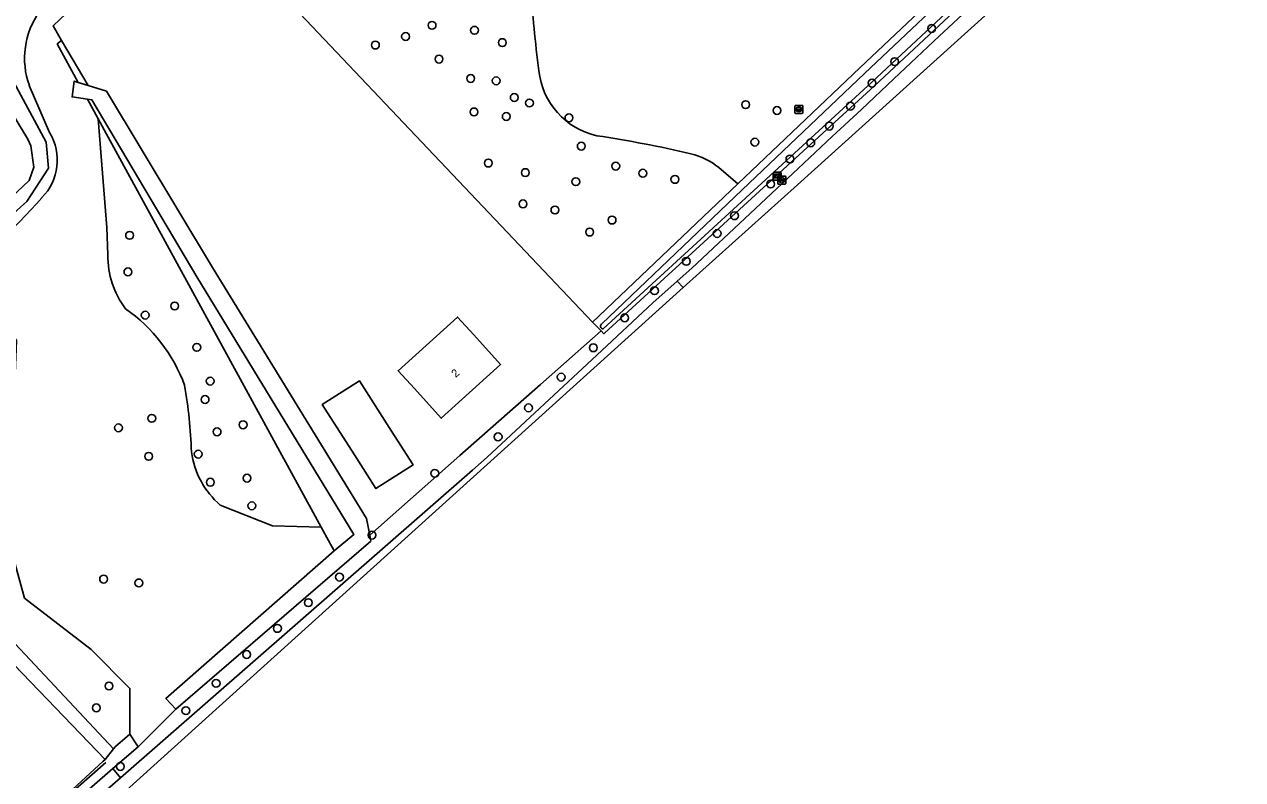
# Model space of a CAD drawing. Extents: x 156702 to 158052, y 387630 to 388992.
# Drawn here: x 157648 to 157800.2, y 388126 to 388220.4 of the extents above; entities that cross this region are included whole.
import ezdxf

# ---------------------------------------------------------------- set-up
doc = ezdxf.new("R2010")
doc.units = 0
for name, color, linetype in [('IMGEO_Boom', 7, 'Continuous'), ('IMGEO_Brandkraan', 7, 'Continuous'), ('IMGEO_Erf', 7, 'Continuous'), ('IMGEO_Greppel_droge_sloot', 7, 'Continuous'), ('IMGEO_Groenvoorziening', 7, 'Continuous'), ('IMGEO_Hek', 7, 'Continuous'), ('IMGEO_Oever', 7, 'Continuous'), ('IMGEO_Pand', 7, 'Continuous'), ('IMGEO_Pand_nummerreeks', 7, 'Continuous'), ('IMGEO_Rijbaan_lokaal_gesloten', 7, 'Continuous'), ('IMGEO_Rijbaan_lokaal_open', 7, 'Continuous'), ('IMGEO_Rioolput', 7, 'Continuous'), ('IMGEO_Verklikker', 7, 'Continuous'), ('IMGEO_Waterloop', 7, 'Continuous')]:
    doc.layers.add(name, color=color, linetype=linetype)

msp = doc.modelspace()

# ---------------------------------------------------------------- linework, layer by layer
at = {"layer": 'IMGEO_Boom'}
for centre in [(157698.9, 388220.25), (157704.2, 388219.63), (157761.32, 388219.85), (157691.82, 388217.78), (157695.59, 388218.85), (157707.68, 388218.09), (157699.77, 388216.03), (157756.7, 388215.71), (157703.73, 388213.61), (157706.91, 388213.32), (157753.87, 388213.03), (157709.17, 388211.23), (157711.07, 388210.55), (157738.08, 388210.34), (157751.17, 388210.15), (157704.14, 388209.43), (157708.17, 388208.86), (157716, 388208.7), (157741.99, 388209.61), (157748.53, 388207.66), (157739.23, 388205.66), (157746.21, 388205.57), (157717.54, 388205.16), (157705.93, 388203.04), (157721.85, 388202.66), (157743.61, 388203.55), (157710.55, 388201.85), (157725.24, 388201.77), (157729.24, 388201), (157716.86, 388200.72), (157741.21, 388200.42), (157710.26, 388197.94), (157714.25, 388197.18), (157736.68, 388196.46), (157721.39, 388195.92), (157661.11, 388194.02), (157718.59, 388194.42), (157734.52, 388194.25), (157730.66, 388190.76), (157660.9, 388189.45), (157726.69, 388187.1), (157666.74, 388185.19), (157663.06, 388184.04), (157722.96, 388183.7), (157669.51, 388180.02), (157719.05, 388179.97), (157671.18, 388175.8), (157715.03, 388176.3), (157670.54, 388173.5), (157710.95, 388172.46), (157663.88, 388171.15), (157659.72, 388169.97), (157672.04, 388169.47), (157675.29, 388170.35), (157707.15, 388168.84), (157663.49, 388166.41), (157669.68, 388166.68), (157671.2, 388163.17), (157675.78, 388163.68), (157699.24, 388164.28), (157676.38, 388160.23), (157691.39, 388156.56), (157657.86, 388151.07), (157687.33, 388151.32), (157662.27, 388150.59), (157683.44, 388148.12), (157679.58, 388144.91), (157675.73, 388141.65), (157658.53, 388137.71), (157671.92, 388138.05), (157656.96, 388134.99), (157668.14, 388134.64), (157659.96, 388127.66)]:
    msp.add_circle(centre, 0.489, dxfattribs=at)
at = {"layer": 'IMGEO_Brandkraan'}
for p, q in [((157742.1, 388200.49), (157742.1, 388201.34)), ((157742.17, 388201.41), (157743.02, 388201.41)), ((157743.02, 388200.41), (157742.17, 388200.41)), ((157742.36, 388200.91), (157742.36, 388200.92)), ((157742.4, 388200.96), (157742.8, 388200.96)), ((157742.79, 388200.87), (157742.4, 388200.87)), ((157742.61, 388200.63), (157742.58, 388200.63)), ((157742.59, 388201.19), (157742.61, 388201.19)), ((157742.84, 388200.92), (157742.84, 388200.91)), ((157743.1, 388201.34), (157743.1, 388200.49))]:
    msp.add_line(p, q, dxfattribs=at)
for points in [[(157742.1, 388200.49), (157742.1, 388201.34)], [(157742.17, 388201.41), (157743.02, 388201.41)], [(157743.02, 388200.41), (157742.17, 388200.41)], [(157743.1, 388201.34), (157743.1, 388200.49)]]:
    msp.add_lwpolyline(points, dxfattribs=at)
for centre, radius, start, end in [((157742.17, 388201.34), 0.0765, 91.552, 178.448), ((157742.17, 388201.34), 0.0765, 91.552, 178.448), ((157742.17, 388200.49), 0.0765, 181.552, 268.448), ((157742.17, 388200.49), 0.0765, 181.552, 268.448), ((157742.4, 388200.92), 0.0403, 85.8775, 175.7526), ((157742.39, 388200.91), 0.0366, 178.938, 274.7102), ((157742.8, 388200.91), 0.043, 264.8664, 352.4533), ((157742.8, 388200.92), 0.0386, 1.7309, 96.639), ((157743.02, 388201.34), 0.0765, 1.552, 88.448), ((157743.02, 388201.34), 0.0765, 1.552, 88.448), ((157743.02, 388200.49), 0.0765, 271.552, 358.448), ((157743.02, 388200.49), 0.0765, 271.552, 358.448)]:
    msp.add_arc(centre, radius, start, end, dxfattribs=at)
for centre, major_axis, ratio, start_param, end_param in [((157742.58, 388200.91), (-0.387, 0.002), 0.722429, 4.712389, 7.853982), ((157742.61, 388200.91), (-0.39, 0.002), 0.717154, 1.570796, 4.712389)]:
    msp.add_ellipse(centre, major_axis=major_axis, ratio=ratio, start_param=start_param, end_param=end_param, dxfattribs=at)
at = {"layer": 'IMGEO_Erf'}
for points in [[(157670.96, 388233.81), (157668.57, 388236.33), (157651.54, 388220.19), (157652.61, 388218.37), (157655.94, 388212.73), (157658.22, 388212.01), (157671.48, 388190.01), (157690.71, 388158.65), (157691.12, 388156.56), (157702.36, 388166.5), (157712.43, 388175.4), (157720.01, 388182.1), (157718.96, 388183.18)], [(157702.08, 388183.8), (157704.1, 388181.57), (157707.46, 388177.86), (157700.05, 388171.16), (157696.69, 388174.86), (157694.66, 388177.09)], [(157689.82, 388175.84), (157693.83, 388169.55), (157696.52, 388165.33), (157691.88, 388162.37), (157689.19, 388166.58), (157685.17, 388172.87)]]:
    msp.add_lwpolyline(points, close=True, dxfattribs=at)
msp.add_lwpolyline([(157652.89, 388123.8), (157657.81, 388128.33), (157658.04, 388128.54), (157625.93, 388161.88)], dxfattribs=at)
at = {"layer": 'IMGEO_Greppel_droge_sloot'}
for points in [[(157898.22, 388349.88), (157896.12, 388347.95), (157883.14, 388335.24), (157875.62, 388328.26), (157850.32, 388304.57), (157824.42, 388280.31), (157812.24, 388268.91), (157807.84, 388264.16), (157773.56, 388233.71), (157752.92, 388214.22), (157737.66, 388199.69), (157720.09, 388182.97)], [(157720.27, 388182.34), (157753.86, 388213.13), (157808.21, 388263.87), (157812.84, 388268.47), (157850.82, 388304.16)]]:
    msp.add_lwpolyline(points, dxfattribs=at)
for centre, radius, start, end in [((157720.84, 388182.47), 0.906, 146.5853, 171.9999), ((157720.23, 388182.62), 0.284, 185.1845, 278.9201)]:
    msp.add_arc(centre, radius, start, end, dxfattribs=at)
at = {"layer": 'IMGEO_Groenvoorziening'}
for points in [[(157734.72, 388202.5), (157737.09, 388200.43), (157752.35, 388214.95), (157773, 388234.45), (157807.27, 388264.9), (157811.67, 388269.65), (157823.85, 388281.05), (157849.76, 388305.31), (157875.06, 388329), (157882.58, 388335.98), (157895.55, 388348.69), (157898.68, 388351.56), (157898.92, 388352.55), (157894.83, 388348.94), (157884.94, 388340.91), (157884.45, 388341.57), (157887.02, 388349.49), (157889.42, 388355.33)], [(157726.48, 388185.59), (157729.53, 388188.29), (157731.37, 388189.93), (157738.66, 388196.76), (157744.63, 388202.35), (157748.88, 388206.34), (157752.54, 388209.75), (157756.59, 388213.58), (157762.27, 388218.91), (157768.62, 388224.85), (157783.41, 388238.79), (157786.13, 388241.5), (157795.28, 388250), (157851.76, 388303.15), (157898.23, 388346.86), (157901.9, 388350.55)], [(157883.96, 388334.28), (157875.96, 388327.05), (157859.17, 388311.3), (157851.11, 388303.71), (157813.13, 388268.02), (157808.51, 388263.42), (157754.16, 388212.68), (157720.45, 388181.78), (157720.37, 388181.71), (157720.01, 388182.1), (157712.43, 388175.4), (157702.36, 388166.5), (157691.12, 388156.56), (157691.27, 388155.81), (157666.88, 388134.81), (157662.18, 388130.13), (157659.01, 388127.39), (157659.96, 388126.23), (157703.95, 388164.69), (157705.8, 388166.3), (157719.5, 388179.05), (157726.48, 388185.59)], [(157658.39, 388191.56), (157658.28, 388195), (157657.18, 388208.57), (157655.84, 388211.02), (157653.92, 388211.3), (157654.2, 388213.28), (157654.69, 388213.12), (157652.07, 388217.92), (157652.61, 388218.37), (157651.54, 388220.19), (157668.57, 388236.33), (157670.96, 388233.81), (157673.98, 388236.53)], [(157673.98, 388236.53), (157670.96, 388233.81), (157718.96, 388183.18), (157737.09, 388200.43), (157734.72, 388202.5)], [(157648.58, 388212.72), (157651.12, 388206.86)], [(157672.44, 388160.31), (157678.98, 388157.71), (157685.05, 388157.55), (157657.18, 388208.57), (157658.28, 388195), (157658.39, 388191.56)], [(157622.09, 388180.04), (157617.62, 388176.14), (157621.11, 388171.72), (157627.74, 388163.3), (157659.1, 388129.87), (157659.33, 388130.17), (157661.12, 388131.7), (157661.16, 388137.41), (157656.29, 388142.29), (157647.99, 388148.7), (157646.8, 388152.95), (157646.73, 388157.19), (157643.48, 388161.97), (157643.48, 388169.86), (157645.87, 388172.92), (157646.8, 388176.77), (157647, 388180.88), (157643.15, 388186.32), (157639.1, 388183.4), (157639.43, 388178.42), (157636.25, 388174.78), (157625.12, 388178.41)], [(157625.12, 388178.41), (157636.25, 388174.78), (157639.43, 388178.42), (157639.1, 388183.4), (157643.15, 388186.32), (157647, 388180.88), (157646.8, 388176.77), (157645.87, 388172.92), (157643.48, 388169.86), (157643.48, 388161.97), (157646.73, 388157.19), (157646.8, 388152.95), (157647.99, 388148.7), (157656.29, 388142.29), (157661.16, 388137.41), (157661.12, 388131.7), (157662.18, 388130.13), (157666.88, 388134.81), (157665.64, 388136.17), (157686.66, 388154.59), (157685.05, 388157.55), (157678.98, 388157.71), (157672.44, 388160.31)]]:
    msp.add_lwpolyline(points, dxfattribs=at)
for points in [[(157652.61, 388218.37), (157652.07, 388217.92), (157654.69, 388213.12), (157655.94, 388212.73)], [(157655.84, 388211.02), (157657.18, 388208.57), (157685.05, 388157.55), (157686.66, 388154.59), (157689.13, 388156.65), (157669.5, 388188.83), (157656.41, 388210.94)], [(157659.1, 388129.87), (157627.74, 388163.3), (157621.11, 388171.72), (157617.62, 388176.14), (157608.9, 388187.21), (157607.28, 388185.62), (157625.93, 388161.88), (157658.04, 388128.54)], [(157659.96, 388126.23), (157659.01, 388127.39), (157653.76, 388122.84), (157652.29, 388121.55), (157654.03, 388121.04)]]:
    msp.add_lwpolyline(points, close=True, dxfattribs=at)
for centre, radius, start, end in [((157847.53, 388232.98), 136.52, 183.2751, 187.7468), ((157847.53, 388232.98), 136.52, 183.2751, 187.7468), ((157658.09, 388216.13), 10.1, 144.5874, 199.7483), ((157721.52, 388215.55), 9.32, 185.9724, 257.459), ((157721.52, 388215.55), 9.32, 185.9724, 257.459), ((157645.41, 388203.41), 6.67, 315.3483, 31.1405), ((157697.89, 388062.38), 145.69, 76.7663, 81.4691), ((157697.89, 388062.38), 145.69, 76.7663, 81.4691), ((157728.98, 388195.17), 9.31, 51.9482, 75.9543), ((157728.98, 388195.17), 9.31, 51.9482, 75.9543), ((157573.06, 388268.15), 103.76, 300.1159, 317.9935), ((157669.32, 388191.44), 10.93, 179.3805, 217.1152), ((157669.32, 388191.44), 10.93, 179.3805, 217.1152), ((157649, 388168.28), 20.23, 20.2392, 54.9859), ((157649, 388168.28), 20.23, 20.2392, 54.9859), ((157606.12, 388164.7), 62.76, 2.0684, 9.7035), ((157606.12, 388164.7), 62.76, 2.0684, 9.7035), ((157679.38, 388168.37), 10.63, 187.5778, 229.2709), ((157679.38, 388168.37), 10.63, 187.5778, 229.2709)]:
    msp.add_arc(centre, radius, start, end, dxfattribs=at)
at = {"layer": 'IMGEO_Hek'}
msp.add_lwpolyline([(157658.16, 388128.17), (157653.02, 388123.66)], dxfattribs=at)
at = {"layer": 'IMGEO_Oever'}
for points in [[(157720.09, 388182.97), (157737.66, 388199.69), (157752.92, 388214.22), (157773.56, 388233.71), (157807.84, 388264.16), (157812.24, 388268.91), (157824.42, 388280.31), (157850.32, 388304.57), (157875.62, 388328.26), (157883.14, 388335.24), (157896.12, 388347.95), (157898.22, 388349.88)], [(157899.33, 388349.41), (157897.53, 388347.71), (157883.66, 388334.73), (157875.66, 388327.5), (157850.82, 388304.16), (157812.84, 388268.47), (157808.21, 388263.87), (157753.86, 388213.13), (157720.27, 388182.34)], [(157875.06, 388329), (157849.76, 388305.31), (157823.85, 388281.05), (157811.67, 388269.65), (157807.27, 388264.9), (157773, 388234.45), (157752.35, 388214.95), (157737.09, 388200.43), (157718.96, 388183.18), (157720.01, 388182.1), (157720.37, 388181.71), (157720.45, 388181.78), (157754.16, 388212.68), (157808.51, 388263.42), (157813.13, 388268.02), (157851.11, 388303.71), (157859.17, 388311.3), (157875.96, 388327.05), (157883.96, 388334.28)], [(157646.35, 388213.67), (157650.67, 388205.64), (157650.98, 388202.4), (157648.28, 388198.23), (157635.46, 388186.8)], [(157651.12, 388206.86), (157648.58, 388212.72)], [(157646.35, 388198.8), (157648.55, 388200.88), (157649.13, 388202.51), (157648.78, 388205.18), (157648.38, 388206.01), (157645.09, 388211.49)]]:
    msp.add_lwpolyline(points, dxfattribs=at)
for centre, radius, start, end in [((157658.09, 388216.13), 10.1, 144.5874, 199.7483), ((157645.41, 388203.41), 6.67, 315.3483, 31.1405), ((157573.06, 388268.15), 103.76, 300.1159, 317.9935), ((157720.84, 388182.47), 0.906, 146.5853, 171.9999), ((157720.23, 388182.62), 0.284, 185.1845, 278.9201)]:
    msp.add_arc(centre, radius, start, end, dxfattribs=at)
at = {"layer": 'IMGEO_Pand'}
for points in [[(157707.46, 388177.86), (157704.1, 388181.57), (157702.08, 388183.8), (157694.66, 388177.09), (157696.69, 388174.86), (157700.05, 388171.16)], [(157693.83, 388169.55), (157689.82, 388175.84), (157685.17, 388172.87), (157689.19, 388166.58), (157691.88, 388162.37), (157696.52, 388165.33)]]:
    msp.add_lwpolyline(points, close=True, dxfattribs=at)
at = {"layer": 'IMGEO_Rijbaan_lokaal_gesloten'}
for points in [[(157730.29, 388187.49), (157744.54, 388200.33), (157787.54, 388239.13), (157906.45, 388352.48), (158018.36, 388459.16)], [(158010.15, 388453.19), (158009.52, 388452.59), (157999.32, 388442.88), (157910.58, 388358.61), (157908.62, 388356.81), (157901.9, 388350.55), (157898.23, 388346.86), (157851.76, 388303.15), (157795.28, 388250), (157786.13, 388241.5), (157783.41, 388238.79), (157768.62, 388224.85), (157762.27, 388218.91), (157756.59, 388213.58), (157752.54, 388209.75), (157748.88, 388206.34), (157744.63, 388202.35), (157738.66, 388196.76), (157731.37, 388189.93), (157729.53, 388188.29), (157730.29, 388187.49)]]:
    msp.add_lwpolyline(points, dxfattribs=at)
at = {"layer": 'IMGEO_Rijbaan_lokaal_open'}
msp.add_lwpolyline([(157628.34, 388089.97), (157628.04, 388095.24), (157730.29, 388187.49), (157729.53, 388188.29), (157726.48, 388185.59), (157719.5, 388179.05), (157705.8, 388166.3), (157703.95, 388164.69), (157659.96, 388126.23), (157654.03, 388121.04), (157646.33, 388114.3), (157645.08, 388113.21), (157631.83, 388101.67), (157630.05, 388100.13), (157627.48, 388097.96)], dxfattribs=at)
at = {"layer": 'IMGEO_Rioolput'}
for p, q in [((157744.23, 388209.32), (157744.23, 388210.17)), ((157744.31, 388210.25), (157745.16, 388210.25)), ((157745.16, 388209.25), (157744.31, 388209.25)), ((157744.49, 388209.74), (157744.49, 388209.75)), ((157744.93, 388209.7), (157744.53, 388209.7)), ((157744.54, 388209.79), (157744.93, 388209.79)), ((157744.72, 388210.03), (157744.75, 388210.03)), ((157744.74, 388209.47), (157744.72, 388209.47)), ((157744.98, 388209.75), (157744.98, 388209.74)), ((157745.24, 388210.17), (157745.24, 388209.32))]:
    msp.add_line(p, q, dxfattribs=at)
for points in [[(157744.23, 388209.32), (157744.23, 388210.17)], [(157744.31, 388210.25), (157745.16, 388210.25)], [(157745.16, 388209.25), (157744.31, 388209.25)], [(157745.24, 388210.17), (157745.24, 388209.32)]]:
    msp.add_lwpolyline(points, dxfattribs=at)
for centre, radius, start, end in [((157744.31, 388210.17), 0.0765, 91.552, 178.448), ((157744.31, 388210.17), 0.0765, 91.552, 178.448), ((157744.31, 388209.32), 0.0765, 181.552, 268.448), ((157744.31, 388209.32), 0.0765, 181.552, 268.448), ((157744.53, 388209.75), 0.0403, 85.8775, 175.7526), ((157744.53, 388209.74), 0.0366, 178.938, 274.7102), ((157744.94, 388209.75), 0.0386, 1.7309, 96.639), ((157744.93, 388209.75), 0.043, 264.8664, 352.4533), ((157745.16, 388210.17), 0.0765, 1.552, 88.448), ((157745.16, 388210.17), 0.0765, 1.552, 88.448), ((157745.16, 388209.32), 0.0765, 271.552, 358.448), ((157745.16, 388209.32), 0.0765, 271.552, 358.448)]:
    msp.add_arc(centre, radius, start, end, dxfattribs=at)
for centre, major_axis, ratio, start_param, end_param in [((157744.72, 388209.75), (-0.387, 0.002), 0.722429, 4.712389, 7.853982), ((157744.75, 388209.75), (-0.39, 0.002), 0.717154, 1.570796, 4.712389)]:
    msp.add_ellipse(centre, major_axis=major_axis, ratio=ratio, start_param=start_param, end_param=end_param, dxfattribs=at)
at = {"layer": 'IMGEO_Verklikker'}
for p, q in [((157741.53, 388201.01), (157741.53, 388201.81)), ((157741.53, 388201.81), (157741.53, 388201.01)), ((157741.63, 388201.91), (157742.42, 388201.91)), ((157742.42, 388201.91), (157741.63, 388201.91)), ((157742.52, 388201.81), (157742.52, 388201.01)), ((157742.52, 388201.01), (157742.52, 388201.81)), ((157742.42, 388200.91), (157741.63, 388200.91)), ((157741.63, 388200.91), (157742.42, 388200.91))]:
    msp.add_line(p, q, dxfattribs=at)
for points in [[(157741.63, 388201.65), (157742.41, 388201.65), (157742.41, 388201.18), (157741.63, 388201.18), (157741.63, 388201.65)], [(157741.69, 388201.58), (157741.69, 388201.25), (157742.35, 388201.25), (157742.35, 388201.58), (157741.69, 388201.58)]]:
    msp.add_lwpolyline(points, dxfattribs=at)
for centre, start, end in [((157741.63, 388201.81), 90, 180), ((157741.63, 388201.81), 90, 180), ((157742.42, 388201.81), 0, 90), ((157742.42, 388201.81), 360, 90), ((157741.63, 388201.01), 180, 270), ((157741.63, 388201.01), 180, 270), ((157742.42, 388201.01), 270, 0), ((157742.42, 388201.01), 270, 0)]:
    msp.add_arc(centre, 0.1, start, end, dxfattribs=at)
at = {"layer": 'IMGEO_Waterloop'}
for points in [[(157635.46, 388186.8), (157648.28, 388198.23), (157650.98, 388202.4), (157650.67, 388205.64), (157646.35, 388213.67)], [(157645.09, 388211.49), (157648.38, 388206.01), (157648.78, 388205.18), (157649.13, 388202.51), (157648.55, 388200.88), (157646.35, 388198.8)]]:
    msp.add_lwpolyline(points, dxfattribs=at)
for points in [[(157665.64, 388136.17), (157666.88, 388134.81), (157691.27, 388155.81), (157691.12, 388156.56), (157690.71, 388158.65), (157671.48, 388190.01), (157658.22, 388212.01), (157655.94, 388212.73), (157654.69, 388213.12), (157654.2, 388213.28), (157653.92, 388211.3), (157655.84, 388211.02), (157656.41, 388210.94), (157669.5, 388188.83), (157689.13, 388156.65), (157686.66, 388154.59)], [(157662.18, 388130.13), (157661.12, 388131.7), (157659.33, 388130.17), (157659.1, 388129.87), (157658.04, 388128.54), (157657.81, 388128.33), (157652.89, 388123.8), (157653.02, 388123.66), (157653.76, 388122.84), (157659.01, 388127.39)]]:
    msp.add_lwpolyline(points, close=True, dxfattribs=at)

# ---------------------------------------------------------------- texts
at = {"layer": 'IMGEO_Pand_nummerreeks'}
msp.add_text('2', height=1, rotation=42.1224, dxfattribs=at).set_placement((157701.86, 388176.19))

doc.saveas('drawing.dxf')
